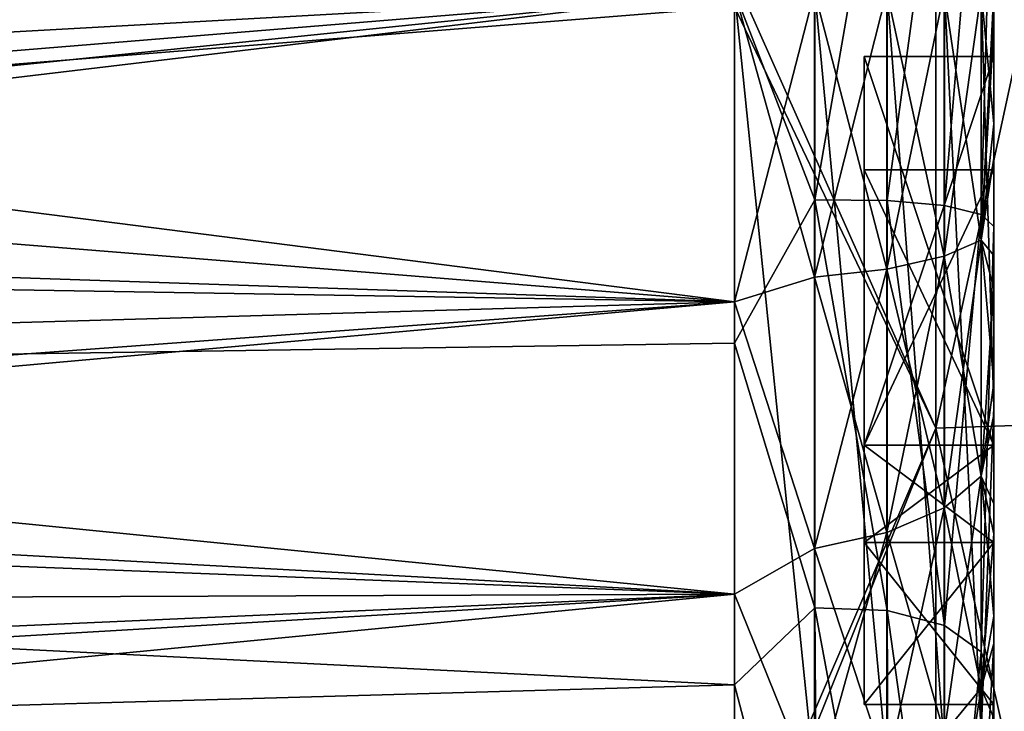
# Model space of a CAD drawing. Header units: millimetres. Extents: x -143 to 143, y -35 to 35.
# Tile 496 of 533: x 137.69 to 141.49, y -2.78 to -0.11. Entities that reach past the tile are written whole.
import ezdxf

# ---------------------------------------------------------------- set-up
doc = ezdxf.new("R2010")
doc.units = ezdxf.units.MM
doc.header["$LTSCALE"] = 65.185185
for name, color, linetype in [('1137', 7, 'CONTINUOUS'), ('1142', 7, 'CONTINUOUS'), ('1146', 7, 'CONTINUOUS'), ('1206', 7, 'CONTINUOUS'), ('1301', 7, 'CONTINUOUS'), ('1323', 7, 'CONTINUOUS'), ('1450', 7, 'CONTINUOUS'), ('1452', 7, 'CONTINUOUS'), ('1595', 7, 'CONTINUOUS'), ('1765', 7, 'CONTINUOUS'), ('864', 7, 'CONTINUOUS'), ('866', 7, 'CONTINUOUS'), ('872', 7, 'CONTINUOUS'), ('886', 7, 'CONTINUOUS'), ('940', 7, 'CONTINUOUS'), ('941', 7, 'CONTINUOUS'), ('942', 7, 'CONTINUOUS'), ('943', 7, 'CONTINUOUS'), ('944', 7, 'CONTINUOUS'), ('945', 7, 'CONTINUOUS'), ('946', 7, 'CONTINUOUS'), ('947', 7, 'CONTINUOUS'), ('948', 7, 'CONTINUOUS'), ('949', 7, 'CONTINUOUS'), ('950', 7, 'CONTINUOUS'), ('951', 7, 'CONTINUOUS'), ('952', 7, 'CONTINUOUS'), ('953', 7, 'CONTINUOUS')]:
    doc.layers.add(name, color=color, linetype=linetype)

msp = doc.modelspace()

# ---------------------------------------------------------------- linework, layer by layer
at = {"layer": '1137', "linetype": 'CONTINUOUS'}
for points in [[(93.65, -3.1481, 18.2302), (93.65, 0.0589, 18.4999), (140.45, -3.0752, 18.2426), (93.65, -3.1481, 18.2302)], [(140.45, -3.0752, 18.2426), (93.65, 0.0589, 18.4999), (140.45, 0, 18.5), (140.45, -3.0752, 18.2426)]]:
    msp.add_3dface(points, dxfattribs=at)
at = {"layer": '1142', "linetype": 'CONTINUOUS'}
for points in [[(140.45, -3.0752, 18.2426), (140.45, 0, 18.5), (140.759, -3.0401, 18.1989), (140.45, -3.0752, 18.2426)], [(140.45, 0, 18.5), (140.759, 0, 18.4511), (140.759, -3.0401, 18.1989), (140.45, 0, 18.5)], [(141.038, 0, 18.3088), (141.038, -2.9892, 18.0632), (140.759, 0, 18.4511), (141.038, 0, 18.3088)], [(140.759, 0, 18.4511), (141.038, -2.9892, 18.0632), (140.759, -3.0401, 18.1989), (140.759, 0, 18.4511)], [(141.2594, 0, 18.0873), (141.2594, -2.9276, 17.8488), (141.038, 0, 18.3088), (141.2594, 0, 18.0873)], [(141.038, 0, 18.3088), (141.2594, -2.9276, 17.8488), (141.038, -2.9892, 18.0632), (141.038, 0, 18.3088)], [(141.4013, 0, 17.8081), (141.4013, -2.8612, 17.5768), (141.2594, 0, 18.0873), (141.4013, 0, 17.8081)], [(141.2594, 0, 18.0873), (141.4013, -2.8612, 17.5768), (141.2594, -2.9276, 17.8488), (141.2594, 0, 18.0873)], [(141.45, 0, 17.5), (141.45, -1.6042, 17.4263), (141.4013, 0, 17.8081), (141.45, 0, 17.5)], [(141.4013, 0, 17.8081), (141.45, -1.6042, 17.4263), (141.4013, -2.8612, 17.5768), (141.4013, 0, 17.8081)], [(141.45, -1.6042, 17.4263), (141.45, -3.1952, 17.2058), (141.4013, -2.8612, 17.5768), (141.45, -1.6042, 17.4263)]]:
    msp.add_3dface(points, dxfattribs=at)
at = {"layer": '1146', "linetype": 'CONTINUOUS'}
for points in [[(140.45, -1.3565, 7.8842), (140.45, 0, 8), (120.15, -1.6609, 7.8257), (140.45, -1.3565, 7.8842)], [(120.15, -1.6609, 7.8257), (140.45, 0, 8), (120.15, 0, 8), (120.15, -1.6609, 7.8257)], [(140.45, -2.6736, 7.54), (140.45, -1.3565, 7.8842), (120.15, -1.6609, 7.8257), (140.45, -2.6736, 7.54)], [(120.15, -3.2495, 7.3103), (140.45, -2.6736, 7.54), (120.15, -1.6609, 7.8257), (120.15, -3.2495, 7.3103)], [(140.45, -3.9134, 6.9775), (140.45, -2.6736, 7.54), (120.15, -3.2495, 7.3103), (140.45, -3.9134, 6.9775)]]:
    msp.add_3dface(points, dxfattribs=at)
at = {"layer": '1206', "linetype": 'CONTINUOUS'}
for points in [[(140.45, 0, 5), (140.45, -1.1966, 4.8547), (131.65, -0.0763, 4.9994), (140.45, 0, 5)], [(131.65, -1.0502, -4.8885), (140.45, 0, -5), (131.65, -0.9005, -4.9182), (131.65, -1.0502, -4.8885)], [(140.45, 0, -5), (131.65, -1.0502, -4.8885), (140.45, -1.1966, -4.8547), (140.45, 0, -5)], [(131.65, -0.9005, -4.9182), (140.45, 0, -5), (131.65, -0.4901, -4.9759), (131.65, -0.9005, -4.9182)], [(131.65, -0.4901, -4.9759), (140.45, 0, -5), (131.65, -0.0763, -4.9994), (131.65, -0.4901, -4.9759)], [(131.65, -0.0763, 4.9994), (140.45, -1.1966, 4.8547), (131.65, -0.4901, 4.9759), (131.65, -0.0763, 4.9994)], [(131.65, -0.4901, 4.9759), (140.45, -1.1966, 4.8547), (131.65, -0.9005, 4.9182), (131.65, -0.4901, 4.9759)], [(131.65, -0.9005, 4.9182), (140.45, -1.1966, 4.8547), (131.65, -1.0502, 4.8885), (131.65, -0.9005, 4.9182)], [(140.45, -1.1966, -4.8547), (131.65, -1.0502, -4.8885), (131.65, -1.4514, -4.7847), (140.45, -1.1966, -4.8547)], [(131.65, -1.0502, 4.8885), (140.45, -1.1966, 4.8547), (131.65, -1.4514, 4.7847), (131.65, -1.0502, 4.8885)], [(140.45, -2.3236, -4.4273), (140.45, -1.1966, -4.8547), (131.65, -1.9837, -4.5896), (140.45, -2.3236, -4.4273)], [(131.65, -1.9837, -4.5896), (140.45, -1.1966, -4.8547), (131.65, -1.8427, -4.6481), (131.65, -1.9837, -4.5896)], [(131.65, -1.8427, -4.6481), (140.45, -1.1966, -4.8547), (131.65, -1.4514, -4.7847), (131.65, -1.8427, -4.6481)], [(140.45, -1.1966, 4.8547), (140.45, -2.3236, 4.4273), (131.65, -1.4514, 4.7847), (140.45, -1.1966, 4.8547)], [(131.65, -1.4514, 4.7847), (140.45, -2.3236, 4.4273), (131.65, -1.8427, 4.6481), (131.65, -1.4514, 4.7847)], [(131.65, -1.8427, 4.6481), (140.45, -2.3236, 4.4273), (131.65, -1.9837, 4.5896), (131.65, -1.8427, 4.6481)], [(131.65, -2.357, -4.4096), (140.45, -2.3236, -4.4273), (131.65, -1.9837, -4.5896), (131.65, -2.357, -4.4096)], [(131.65, -1.9837, 4.5896), (140.45, -2.3236, 4.4273), (131.65, -2.357, 4.4096), (131.65, -1.9837, 4.5896)], [(140.45, -3.3156, -3.7426), (140.45, -2.3236, -4.4273), (131.65, -3.172, -3.8651), (140.45, -3.3156, -3.7426)], [(131.65, -3.172, -3.8651), (140.45, -2.3236, -4.4273), (131.65, -2.841, -4.1145), (131.65, -3.172, -3.8651)], [(131.65, -2.841, -4.1145), (140.45, -2.3236, -4.4273), (131.65, -2.7141, -4.1993), (131.65, -2.841, -4.1145)], [(131.65, -2.7141, -4.1993), (140.45, -2.3236, -4.4273), (131.65, -2.357, -4.4096), (131.65, -2.7141, -4.1993)], [(140.45, -2.3236, 4.4273), (140.45, -3.3156, 3.7426), (131.65, -2.357, 4.4096), (140.45, -2.3236, 4.4273)], [(131.65, -2.357, 4.4096), (140.45, -3.3156, 3.7426), (131.65, -2.7141, 4.1993), (131.65, -2.357, 4.4096)], [(131.65, -2.7141, 4.1993), (140.45, -3.3156, 3.7426), (131.65, -2.841, 4.1145), (131.65, -2.7141, 4.1993)]]:
    msp.add_3dface(points, dxfattribs=at)
at = {"layer": '1301', "linetype": 'CONTINUOUS'}
for points in [[(129.0736, -0.9654, -20.4773), (129.2, 0, -20.5), (140.45, -0.0589, -20.4999), (129.0736, -0.9654, -20.4773)], [(140.45, -3.6113, -20.1794), (129.0736, -0.9654, -20.4773), (140.45, -0.0589, -20.4999), (140.45, -3.6113, -20.1794)], [(128.7003, -1.8703, -20.4145), (129.0736, -0.9654, -20.4773), (140.45, -3.6113, -20.1794), (128.7003, -1.8703, -20.4145)], [(128.4269, -2.2805, -20.3728), (128.7003, -1.8703, -20.4145), (140.45, -3.6113, -20.1794), (128.4269, -2.2805, -20.3728)], [(128.1016, -2.6517, -20.3278), (128.4269, -2.2805, -20.3728), (140.45, -3.6113, -20.1794), (128.1016, -2.6517, -20.3278)], [(127.7303, -2.977, -20.2827), (128.1016, -2.6517, -20.3278), (140.45, -3.6113, -20.1794), (127.7303, -2.977, -20.2827)]]:
    msp.add_3dface(points, dxfattribs=at)
at = {"layer": '1323', "linetype": 'CONTINUOUS'}
for points in [[(140.45, -3.4954, 20.1998), (140.45, 0.0589, 20.4999), (93.65, -0.0836, 20.4998), (140.45, -3.4954, 20.1998)], [(93.65, -3.633, 20.1755), (140.45, -3.4954, 20.1998), (93.65, -0.0836, 20.4998), (93.65, -3.633, 20.1755)]]:
    msp.add_3dface(points, dxfattribs=at)
at = {"layer": '1450', "linetype": 'CONTINUOUS'}
for points in [[(141.2265, 1.6844, 20.3281), (140.45, 0.0589, 20.4999), (141.2265, -1.6844, 20.3281), (141.2265, 1.6844, 20.3281)], [(141.2265, 1.6844, 20.3281), (141.2265, -1.6844, 20.3281), (141.9507, 1.6597, 20.029), (141.2265, 1.6844, 20.3281)], [(141.9507, 1.6597, 20.029), (141.2265, -1.6844, 20.3281), (141.9507, -1.6597, 20.029), (141.9507, 1.6597, 20.029)], [(140.45, 0.0589, 20.4999), (140.45, -3.4954, 20.1998), (141.2265, -1.6844, 20.3281), (140.45, 0.0589, 20.4999)], [(141.2265, -1.6844, 20.3281), (141.2265, -5.0074, 19.7736), (141.9507, -1.6597, 20.029), (141.2265, -1.6844, 20.3281)], [(141.9507, -1.6597, 20.029), (141.2265, -5.0074, 19.7736), (141.9507, -4.9337, 19.4827), (141.9507, -1.6597, 20.029)], [(141.2265, -1.6844, 20.3281), (140.45, -3.4954, 20.1998), (141.2265, -5.0074, 19.7736), (141.2265, -1.6844, 20.3281)]]:
    msp.add_3dface(points, dxfattribs=at)
at = {"layer": '1452', "linetype": 'CONTINUOUS'}
for points in [[(141.2265, -1.6844, -20.3281), (140.45, -0.0589, -20.4999), (141.2265, 1.6844, -20.3281), (141.2265, -1.6844, -20.3281)], [(141.2265, -1.6844, -20.3281), (141.2265, 1.6844, -20.3281), (141.9507, -1.6597, -20.029), (141.2265, -1.6844, -20.3281)], [(141.9507, -1.6597, -20.029), (141.2265, 1.6844, -20.3281), (141.9507, 1.6597, -20.029), (141.9507, -1.6597, -20.029)], [(140.45, -3.6113, -20.1794), (140.45, -0.0589, -20.4999), (141.2265, -1.6844, -20.3281), (140.45, -3.6113, -20.1794)], [(141.9507, -4.9337, -19.4827), (141.2265, -1.6844, -20.3281), (141.9507, -1.6597, -20.029), (141.9507, -4.9337, -19.4827)], [(141.2265, -5.0074, -19.7736), (140.45, -3.6113, -20.1794), (141.2265, -1.6844, -20.3281), (141.2265, -5.0074, -19.7736)], [(141.2265, -5.0074, -19.7736), (141.2265, -1.6844, -20.3281), (141.9507, -4.9337, -19.4827), (141.2265, -5.0074, -19.7736)]]:
    msp.add_3dface(points, dxfattribs=at)
at = {"layer": '1595', "linetype": 'CONTINUOUS'}
for points in [[(140.45, -1.1966, 4.8547), (140.45, 0, 5), (140.7581, -1.1018, 4.8272), (140.45, -1.1966, 4.8547)], [(140.7581, -1.1018, 4.8272), (140.45, 0, 5), (140.7581, 0, 4.9513), (140.7581, -1.1018, 4.8272)], [(140.45, 0, -5), (140.45, -1.1966, -4.8547), (140.7581, 0, -4.9513), (140.45, 0, -5)], [(140.7581, 0, -4.9513), (140.45, -1.1966, -4.8547), (140.7581, -1.1018, -4.8272), (140.7581, 0, -4.9513)], [(140.7581, 0, -4.9513), (140.7581, -1.1018, -4.8272), (141.0373, 0, -4.8094), (140.7581, 0, -4.9513)], [(141.0373, 0, -4.8094), (140.7581, -1.1018, -4.8272), (141.0373, -1.0702, -4.6888), (141.0373, 0, -4.8094)], [(140.7581, -1.1018, 4.8272), (140.7581, 0, 4.9513), (141.0373, -1.0702, 4.6888), (140.7581, -1.1018, 4.8272)], [(140.7581, 0, 4.9513), (141.0373, 0, 4.8094), (141.0373, -1.0702, 4.6888), (140.7581, 0, 4.9513)], [(141.0373, -1.0702, 4.6888), (141.0373, 0, 4.8094), (141.2588, -1.0209, 4.473), (141.0373, -1.0702, 4.6888)], [(141.0373, 0, 4.8094), (141.2588, 0, 4.588), (141.2588, -1.0209, 4.473), (141.0373, 0, 4.8094)], [(141.0373, 0, -4.8094), (141.0373, -1.0702, -4.6888), (141.2588, 0, -4.588), (141.0373, 0, -4.8094)], [(141.2588, 0, -4.588), (141.0373, -1.0702, -4.6888), (141.2588, -1.0209, -4.473), (141.2588, 0, -4.588)], [(141.4011, 0, 4.309), (141.4011, -0.9588, 4.201), (141.2588, 0, 4.588), (141.4011, 0, 4.309)], [(141.2588, 0, 4.588), (141.4011, -0.9588, 4.201), (141.2588, -1.0209, 4.473), (141.2588, 0, 4.588)], [(141.4011, -0.9588, -4.201), (141.4011, 0, -4.309), (141.2588, -1.0209, -4.473), (141.4011, -0.9588, -4.201)], [(141.4011, 0, -4.309), (141.2588, 0, -4.588), (141.2588, -1.0209, -4.473), (141.4011, 0, -4.309)], [(141.45, 0, 4), (141.45, -0.5106, 3.9673), (141.4011, 0, 4.309), (141.45, 0, 4)], [(141.4011, 0, 4.309), (141.45, -0.5106, 3.9673), (141.4011, -0.9588, 4.201), (141.4011, 0, 4.309)], [(141.45, -0.0669, -3.9994), (141.45, 0, -4), (141.4011, -0.9588, -4.201), (141.45, -0.0669, -3.9994)], [(141.4011, -0.9588, -4.201), (141.45, 0, -4), (141.4011, 0, -4.309), (141.4011, -0.9588, -4.201)], [(141.45, -0.1338, -3.9978), (141.45, -0.0669, -3.9994), (141.4011, -0.9588, -4.201), (141.45, -0.1338, -3.9978)], [(141.45, -0.6429, -3.948), (141.45, -0.1338, -3.9978), (141.4011, -0.9588, -4.201), (141.45, -0.6429, -3.948)], [(141.45, -0.5106, 3.9673), (141.45, -1.0175, 3.8684), (141.4011, -0.9588, 4.201), (141.45, -0.5106, 3.9673)], [(141.45, -1.1462, -3.8323), (141.45, -0.6429, -3.948), (141.4011, -0.9588, -4.201), (141.45, -1.1462, -3.8323)], [(141.4011, -0.9588, 4.201), (141.4011, -1.8696, 3.8823), (141.2588, -1.0209, 4.473), (141.4011, -0.9588, 4.201)], [(141.4011, -1.8696, -3.8823), (141.4011, -0.9588, -4.201), (141.2588, -1.9907, -4.1337), (141.4011, -1.8696, -3.8823)], [(141.4011, -0.9588, -4.201), (141.2588, -1.0209, -4.473), (141.2588, -1.9907, -4.1337), (141.4011, -0.9588, -4.201)], [(141.45, -1.0175, 3.8684), (141.45, -1.5097, 3.7042), (141.4011, -0.9588, 4.201), (141.45, -1.0175, 3.8684)], [(141.4011, -0.9588, 4.201), (141.45, -1.5097, 3.7042), (141.4011, -1.8696, 3.8823), (141.4011, -0.9588, 4.201)], [(141.4011, -1.8696, -3.8823), (141.45, -1.1462, -3.8323), (141.4011, -0.9588, -4.201), (141.4011, -1.8696, -3.8823)], [(141.0373, -1.0702, -4.6888), (141.0373, -2.0867, -4.3331), (141.2588, -1.0209, -4.473), (141.0373, -1.0702, -4.6888)], [(141.2588, -1.0209, -4.473), (141.0373, -2.0867, -4.3331), (141.2588, -1.9907, -4.1337), (141.2588, -1.0209, -4.473)], [(141.2588, -1.9907, 4.1337), (141.0373, -1.0702, 4.6888), (141.2588, -1.0209, 4.473), (141.2588, -1.9907, 4.1337)], [(141.4011, -1.8696, 3.8823), (141.2588, -1.9907, 4.1337), (141.2588, -1.0209, 4.473), (141.4011, -1.8696, 3.8823)], [(140.7581, -1.1018, -4.8272), (140.7581, -2.1483, -4.461), (141.0373, -1.0702, -4.6888), (140.7581, -1.1018, -4.8272)], [(141.0373, -1.0702, -4.6888), (140.7581, -2.1483, -4.461), (141.0373, -2.0867, -4.3331), (141.0373, -1.0702, -4.6888)], [(141.0373, -2.0867, 4.3331), (140.7581, -1.1018, 4.8272), (141.0373, -1.0702, 4.6888), (141.0373, -2.0867, 4.3331)], [(141.0373, -2.0867, 4.3331), (141.0373, -1.0702, 4.6888), (141.2588, -1.9907, 4.1337), (141.0373, -2.0867, 4.3331)], [(140.7581, -1.1018, -4.8272), (140.45, -1.1966, -4.8547), (140.7581, -2.1483, -4.461), (140.7581, -1.1018, -4.8272)], [(140.7581, -2.1483, 4.461), (140.45, -1.1966, 4.8547), (140.7581, -1.1018, 4.8272), (140.7581, -2.1483, 4.461)], [(140.7581, -2.1483, 4.461), (140.7581, -1.1018, 4.8272), (141.0373, -2.0867, 4.3331), (140.7581, -2.1483, 4.461)], [(141.45, -1.6325, -3.6517), (141.45, -1.1462, -3.8323), (141.4011, -1.8696, -3.8823), (141.45, -1.6325, -3.6517)], [(140.45, -1.1966, -4.8547), (140.45, -2.3236, -4.4273), (140.7581, -2.1483, -4.461), (140.45, -1.1966, -4.8547)], [(140.45, -2.3236, 4.4273), (140.45, -1.1966, 4.8547), (140.7581, -2.1483, 4.461), (140.45, -2.3236, 4.4273)], [(141.45, -1.5097, 3.7042), (141.45, -1.9763, 3.4777), (141.4011, -1.8696, 3.8823), (141.45, -1.5097, 3.7042)], [(141.45, -2.0913, -3.4098), (141.45, -1.6325, -3.6517), (141.4011, -1.8696, -3.8823), (141.45, -2.0913, -3.4098)], [(141.4011, -1.8696, 3.8823), (141.4011, -2.6866, 3.3689), (141.2588, -1.9907, 4.1337), (141.4011, -1.8696, 3.8823)], [(141.4011, -2.6866, -3.3689), (141.4011, -1.8696, -3.8823), (141.2588, -2.8606, -3.5871), (141.4011, -2.6866, -3.3689)], [(141.4011, -1.8696, -3.8823), (141.2588, -1.9907, -4.1337), (141.2588, -2.8606, -3.5871), (141.4011, -1.8696, -3.8823)], [(141.45, -1.9763, 3.4777), (141.45, -2.4091, 3.1932), (141.4011, -1.8696, 3.8823), (141.45, -1.9763, 3.4777)], [(141.4011, -1.8696, 3.8823), (141.45, -2.4091, 3.1932), (141.4011, -2.6866, 3.3689), (141.4011, -1.8696, 3.8823)], [(141.4011, -2.6866, -3.3689), (141.45, -2.0913, -3.4098), (141.4011, -1.8696, -3.8823), (141.4011, -2.6866, -3.3689)], [(141.0373, -2.0867, -4.3331), (141.0373, -2.9986, -3.7601), (141.2588, -1.9907, -4.1337), (141.0373, -2.0867, -4.3331)], [(141.2588, -1.9907, -4.1337), (141.0373, -2.9986, -3.7601), (141.2588, -2.8606, -3.5871), (141.2588, -1.9907, -4.1337)], [(141.2588, -2.8606, 3.5871), (141.0373, -2.0867, 4.3331), (141.2588, -1.9907, 4.1337), (141.2588, -2.8606, 3.5871)], [(141.4011, -2.6866, 3.3689), (141.2588, -2.8606, 3.5871), (141.2588, -1.9907, 4.1337), (141.4011, -2.6866, 3.3689)], [(140.7581, -2.1483, -4.461), (140.7581, -3.0871, -3.8711), (141.0373, -2.0867, -4.3331), (140.7581, -2.1483, -4.461)], [(141.0373, -2.0867, -4.3331), (140.7581, -3.0871, -3.8711), (141.0373, -2.9986, -3.7601), (141.0373, -2.0867, -4.3331)], [(141.0373, -2.9986, 3.7601), (140.7581, -2.1483, 4.461), (141.0373, -2.0867, 4.3331), (141.0373, -2.9986, 3.7601)], [(141.0373, -2.9986, 3.7601), (141.0373, -2.0867, 4.3331), (141.2588, -2.8606, 3.5871), (141.0373, -2.9986, 3.7601)], [(141.45, -2.5143, -3.111), (141.45, -2.0913, -3.4098), (141.4011, -2.6866, -3.3689), (141.45, -2.5143, -3.111)], [(140.7581, -2.1483, -4.461), (140.45, -2.3236, -4.4273), (140.7581, -3.0871, -3.8711), (140.7581, -2.1483, -4.461)], [(140.7581, -3.0871, 3.8711), (140.45, -2.3236, 4.4273), (140.7581, -2.1483, 4.461), (140.7581, -3.0871, 3.8711)], [(140.7581, -3.0871, 3.8711), (140.7581, -2.1483, 4.461), (141.0373, -2.9986, 3.7601), (140.7581, -3.0871, 3.8711)], [(140.45, -2.3236, -4.4273), (140.45, -3.3156, -3.7426), (140.7581, -3.0871, -3.8711), (140.45, -2.3236, -4.4273)], [(140.45, -3.3156, 3.7426), (140.45, -2.3236, 4.4273), (140.7581, -3.0871, 3.8711), (140.45, -3.3156, 3.7426)], [(141.45, -2.4091, 3.1932), (141.45, -2.8017, 2.8549), (141.4011, -2.6866, 3.3689), (141.45, -2.4091, 3.1932)], [(141.45, -2.8954, -2.7598), (141.45, -2.5143, -3.111), (141.4011, -3.3689, -2.6866), (141.45, -2.8954, -2.7598)], [(141.4011, -3.3689, -2.6866), (141.45, -2.5143, -3.111), (141.4011, -2.6866, -3.3689), (141.4011, -3.3689, -2.6866)], [(141.4011, -2.6866, 3.3689), (141.4011, -3.3689, 2.6866), (141.2588, -2.8606, 3.5871), (141.4011, -2.6866, 3.3689)], [(141.4011, -3.3689, -2.6866), (141.4011, -2.6866, -3.3689), (141.2588, -3.5871, -2.8606), (141.4011, -3.3689, -2.6866)], [(141.4011, -2.6866, -3.3689), (141.2588, -2.8606, -3.5871), (141.2588, -3.5871, -2.8606), (141.4011, -2.6866, -3.3689)], [(141.4011, -2.6866, 3.3689), (141.45, -2.8017, 2.8549), (141.4011, -3.3689, 2.6866), (141.4011, -2.6866, 3.3689)]]:
    msp.add_3dface(points, dxfattribs=at)
at = {"layer": '1765', "linetype": 'CONTINUOUS'}
for points in [[(141.45, -0.9067, 8.9542), (141.45, 0.9067, 8.9542), (141.4013, -0.8602, 8.6492), (141.45, -0.9067, 8.9542)], [(141.4013, -0.8602, 8.6492), (141.45, 0.9067, 8.9542), (141.4013, 0.8602, 8.6492), (141.4013, -0.8602, 8.6492)], [(141.4013, -0.8602, 8.6492), (141.4013, 0.8602, 8.6492), (141.2594, -0.8258, 8.3721), (141.4013, -0.8602, 8.6492)], [(141.2594, -0.8258, 8.3721), (141.4013, 0.8602, 8.6492), (141.2594, 0.8258, 8.3721), (141.2594, -0.8258, 8.3721)], [(140.45, 0, 8), (140.759, -0.8029, 8.0088), (140.759, 0.8029, 8.0088), (140.45, 0, 8)], [(141.038, -0.8061, 8.1514), (141.038, 0.8061, 8.1514), (140.759, -0.8029, 8.0088), (141.038, -0.8061, 8.1514)], [(140.759, -0.8029, 8.0088), (141.038, 0.8061, 8.1514), (140.759, 0.8029, 8.0088), (140.759, -0.8029, 8.0088)], [(141.2594, -0.8258, 8.3721), (141.2594, 0.8258, 8.3721), (141.038, -0.8061, 8.1514), (141.2594, -0.8258, 8.3721)], [(141.038, -0.8061, 8.1514), (141.2594, 0.8258, 8.3721), (141.038, 0.8061, 8.1514), (141.038, -0.8061, 8.1514)], [(140.45, 0, 8), (140.45, -1.3565, 7.8842), (140.759, -0.8029, 8.0088), (140.45, 0, 8)], [(140.45, -1.3565, 7.8842), (140.759, -2.3769, 7.69), (140.759, -0.8029, 8.0088), (140.45, -1.3565, 7.8842)], [(141.038, -2.3872, 7.8356), (141.038, -0.8061, 8.1514), (140.759, -0.8029, 8.0088), (141.038, -2.3872, 7.8356)], [(140.759, -2.3769, 7.69), (141.038, -2.3872, 7.8356), (140.759, -0.8029, 8.0088), (140.759, -2.3769, 7.69)], [(141.2594, -2.4455, 8.0494), (141.2594, -0.8258, 8.3721), (141.038, -0.8061, 8.1514), (141.2594, -2.4455, 8.0494)], [(141.038, -2.3872, 7.8356), (141.2594, -2.4455, 8.0494), (141.038, -0.8061, 8.1514), (141.038, -2.3872, 7.8356)], [(141.2594, -2.4455, 8.0494), (141.4013, -0.8602, 8.6492), (141.2594, -0.8258, 8.3721), (141.2594, -2.4455, 8.0494)], [(141.4013, -2.5468, 8.3104), (141.4013, -0.8602, 8.6492), (141.2594, -2.4455, 8.0494), (141.4013, -2.5468, 8.3104)], [(141.4013, -2.5468, 8.3104), (141.45, -0.9067, 8.9542), (141.4013, -0.8602, 8.6492), (141.4013, -2.5468, 8.3104)], [(141.45, -2.685, 8.5902), (141.45, -0.9067, 8.9542), (141.4013, -2.5468, 8.3104), (141.45, -2.685, 8.5902)], [(140.45, -1.3565, 7.8842), (140.45, -2.6736, 7.54), (140.759, -2.3769, 7.69), (140.45, -1.3565, 7.8842)], [(140.45, -2.6736, 7.54), (140.7592, -3.8556, 7.0655), (140.759, -2.3769, 7.69), (140.45, -2.6736, 7.54)], [(141.0381, -3.8752, 7.2166), (141.038, -2.3872, 7.8356), (140.759, -2.3769, 7.69), (141.0381, -3.8752, 7.2166)], [(140.7694, -3.855, 7.0697), (141.0381, -3.8752, 7.2166), (140.759, -2.3769, 7.69), (140.7694, -3.855, 7.0697)], [(140.7592, -3.8556, 7.0655), (140.7694, -3.855, 7.0697), (140.759, -2.3769, 7.69), (140.7592, -3.8556, 7.0655)], [(141.2594, -3.9709, 7.4166), (141.2594, -2.4455, 8.0494), (141.038, -2.3872, 7.8356), (141.2594, -3.9709, 7.4166)], [(141.0456, -3.877, 7.2219), (141.2594, -3.9709, 7.4166), (141.038, -2.3872, 7.8356), (141.0456, -3.877, 7.2219)], [(141.0381, -3.8752, 7.2166), (141.0456, -3.877, 7.2219), (141.038, -2.3872, 7.8356), (141.0381, -3.8752, 7.2166)], [(141.2594, -3.9709, 7.4166), (141.4013, -2.5468, 8.3104), (141.2594, -2.4455, 8.0494), (141.2594, -3.9709, 7.4166)], [(141.4002, -4.1313, 7.6434), (141.4013, -2.5468, 8.3104), (141.2594, -3.9709, 7.4166), (141.4002, -4.1313, 7.6434)], [(141.4013, -4.1335, 7.6461), (141.4013, -2.5468, 8.3104), (141.4002, -4.1313, 7.6434), (141.4013, -4.1335, 7.6461)], [(141.4013, -4.1335, 7.6461), (141.45, -2.685, 8.5902), (141.4013, -2.5468, 8.3104), (141.4013, -4.1335, 7.6461)], [(140.45, -2.6736, 7.54), (140.45, -3.9134, 6.9775), (140.7592, -3.8556, 7.0655), (140.45, -2.6736, 7.54)], [(141.45, -4.3457, 7.8813), (141.45, -2.685, 8.5902), (141.4013, -4.1335, 7.6461), (141.45, -4.3457, 7.8813)]]:
    msp.add_3dface(points, dxfattribs=at)
at = {"layer": '864', "linetype": 'CONTINUOUS'}
msp.add_3dface([(141.45, -1.75, 14.4894), (141.45, -0.6875, 13.2766), (141.45, -1.75, 13.2766), (141.45, -1.75, 14.4894)], dxfattribs=at)
at = {"layer": '866', "linetype": 'CONTINUOUS'}
for points in [[(141.45, -0.5106, 3.9673), (141.45, 0, 4), (141.45, -0.1338, -3.9978), (141.45, -0.5106, 3.9673)], [(141.45, -0.1338, -3.9978), (141.45, 0, 4), (141.45, -0.0669, -3.9994), (141.45, -0.1338, -3.9978)], [(141.45, -0.6429, -3.948), (141.45, -0.5106, 3.9673), (141.45, -0.1338, -3.9978), (141.45, -0.6429, -3.948)], [(141.45, -1.0175, 3.8684), (141.45, -0.5106, 3.9673), (141.45, -0.6429, -3.948), (141.45, -1.0175, 3.8684)], [(141.45, -1.1462, -3.8323), (141.45, -1.0175, 3.8684), (141.45, -0.6429, -3.948), (141.45, -1.1462, -3.8323)], [(141.45, -1.5097, 3.7042), (141.45, -1.0175, 3.8684), (141.45, -1.1462, -3.8323), (141.45, -1.5097, 3.7042)], [(141.45, -1.6325, -3.6517), (141.45, -1.5097, 3.7042), (141.45, -1.1462, -3.8323), (141.45, -1.6325, -3.6517)], [(141.45, -1.9763, 3.4777), (141.45, -1.5097, 3.7042), (141.45, -1.6325, -3.6517), (141.45, -1.9763, 3.4777)], [(141.45, -2.0913, -3.4098), (141.45, -1.9763, 3.4777), (141.45, -1.6325, -3.6517), (141.45, -2.0913, -3.4098)], [(141.45, -2.4091, 3.1932), (141.45, -1.9763, 3.4777), (141.45, -2.0913, -3.4098), (141.45, -2.4091, 3.1932)], [(141.45, -2.5143, -3.111), (141.45, -2.4091, 3.1932), (141.45, -2.0913, -3.4098), (141.45, -2.5143, -3.111)], [(141.45, -2.8017, 2.8549), (141.45, -2.4091, 3.1932), (141.45, -2.5143, -3.111), (141.45, -2.8017, 2.8549)], [(141.45, -2.8954, -2.7598), (141.45, -2.8017, 2.8549), (141.45, -2.5143, -3.111), (141.45, -2.8954, -2.7598)]]:
    msp.add_3dface(points, dxfattribs=at)
at = {"layer": '872', "linetype": 'CONTINUOUS'}
for points in [[(141.45, 0.9067, 8.9542), (141.45, -0.9067, 8.9542), (141.45, 0.6875, 12.2553), (141.45, 0.9067, 8.9542)], [(141.45, 0.6875, 12.2553), (141.45, -0.9067, 8.9542), (141.45, 0.5, 12.4468), (141.45, 0.6875, 12.2553)], [(141.45, 0.5, 12.4468), (141.45, -0.9067, 8.9542), (141.45, 0.375, 12.7021), (141.45, 0.5, 12.4468)], [(141.45, 0.375, 12.7021), (141.45, -0.9067, 8.9542), (141.45, 0.3125, 12.8936), (141.45, 0.375, 12.7021)], [(141.45, 0.3125, 12.8936), (141.45, -0.9067, 8.9542), (141.45, 0.25, 13.2128), (141.45, 0.3125, 12.8936)], [(141.45, 0, 17.5), (141.45, 0.25, 13.7872), (141.45, -0.25, 12.8936), (141.45, 0, 17.5)], [(141.45, 0.25, 13.2128), (141.45, -0.9067, 8.9542), (141.45, 0.25, 13.7872), (141.45, 0.25, 13.2128)], [(141.45, 0.25, 13.7872), (141.45, -0.9067, 8.9542), (141.45, -0.25, 12.8936), (141.45, 0.25, 13.7872)], [(141.45, -1.6042, 17.4263), (141.45, 0, 17.5), (141.45, -0.25, 13.2766), (141.45, -1.6042, 17.4263)], [(141.45, -0.25, 13.2766), (141.45, 0, 17.5), (141.45, -0.25, 12.8936), (141.45, -0.25, 13.2766)], [(141.45, -1.75, 15), (141.45, -1.6042, 17.4263), (141.45, -0.25, 13.2766), (141.45, -1.75, 15)], [(141.45, -0.25, 12.8936), (141.45, -0.9067, 8.9542), (141.45, -1.75, 12), (141.45, -0.25, 12.8936)], [(141.45, -1.75, 12.8936), (141.45, -0.25, 12.8936), (141.45, -1.75, 12), (141.45, -1.75, 12.8936)], [(141.45, -0.9067, 8.9542), (141.45, -2.685, 8.5902), (141.45, -1.75, 12), (141.45, -0.9067, 8.9542)], [(141.45, -3.1952, 17.2058), (141.45, -1.6042, 17.4263), (141.45, -2.75, 13.2766), (141.45, -3.1952, 17.2058)], [(141.45, -1.6042, 17.4263), (141.45, -1.75, 15), (141.45, -2.125, 15), (141.45, -1.6042, 17.4263)], [(141.45, -2.75, 13.2766), (141.45, -1.6042, 17.4263), (141.45, -2.125, 15), (141.45, -2.75, 13.2766)], [(141.45, -1.75, 12), (141.45, -2.685, 8.5902), (141.45, -2.125, 12), (141.45, -1.75, 12)], [(141.45, -2.125, 12), (141.45, -2.685, 8.5902), (141.45, -2.125, 12.8936), (141.45, -2.125, 12)], [(141.45, -2.125, 12.8936), (141.45, -2.685, 8.5902), (141.45, -2.75, 12.8936), (141.45, -2.125, 12.8936)], [(141.45, -2.125, 13.2766), (141.45, -2.75, 13.2766), (141.45, -2.125, 15), (141.45, -2.125, 13.2766)], [(141.45, -2.685, 8.5902), (141.45, -4.3457, 7.8813), (141.45, -2.75, 12.8936), (141.45, -2.685, 8.5902)], [(141.45, -3.1952, 17.2058), (141.45, -2.75, 13.2766), (141.45, -3.25, 12.7021), (141.45, -3.1952, 17.2058)], [(141.45, -2.75, 12.8936), (141.45, -4.3457, 7.8813), (141.45, -2.75, 13.2766), (141.45, -2.75, 12.8936)], [(141.45, -2.75, 13.2766), (141.45, -4.3457, 7.8813), (141.45, -3.25, 12.7021), (141.45, -2.75, 13.2766)]]:
    msp.add_3dface(points, dxfattribs=at)
at = {"layer": '886', "linetype": 'CONTINUOUS'}
for points in [[(140.95, -1.75, 15), (140.95, -0.25, 13.2766), (140.95, -2.125, 15), (140.95, -1.75, 15)], [(140.95, -2.125, 15), (140.95, -0.25, 13.2766), (140.95, -1.75, 14.4894), (140.95, -2.125, 15)], [(140.95, -0.25, 13.2766), (140.95, -0.25, 12.8936), (140.95, -0.6875, 13.2766), (140.95, -0.25, 13.2766)], [(140.95, -1.75, 14.4894), (140.95, -0.25, 13.2766), (140.95, -0.6875, 13.2766), (140.95, -1.75, 14.4894)], [(140.95, -2.75, 13.2766), (140.95, -2.125, 13.2766), (140.95, -0.25, 12.8936), (140.95, -2.75, 13.2766)], [(140.95, -0.25, 12.8936), (140.95, -2.125, 13.2766), (140.95, -1.75, 13.2766), (140.95, -0.25, 12.8936)], [(140.95, -1.75, 12.8936), (140.95, -2.75, 13.2766), (140.95, -0.25, 12.8936), (140.95, -1.75, 12.8936)], [(140.95, -0.6875, 13.2766), (140.95, -0.25, 12.8936), (140.95, -1.75, 13.2766), (140.95, -0.6875, 13.2766)], [(140.95, -2.125, 13.2766), (140.95, -2.125, 15), (140.95, -1.75, 13.2766), (140.95, -2.125, 13.2766)], [(140.95, -2.125, 15), (140.95, -1.75, 14.4894), (140.95, -1.75, 13.2766), (140.95, -2.125, 15)], [(140.95, -2.125, 12.8936), (140.95, -2.75, 13.2766), (140.95, -1.75, 12.8936), (140.95, -2.125, 12.8936)], [(140.95, -2.125, 12), (140.95, -2.125, 12.8936), (140.95, -1.75, 12), (140.95, -2.125, 12)], [(140.95, -1.75, 12), (140.95, -2.125, 12.8936), (140.95, -1.75, 12.8936), (140.95, -1.75, 12)], [(140.95, -2.75, 12.8936), (140.95, -2.75, 13.2766), (140.95, -2.125, 12.8936), (140.95, -2.75, 12.8936)]]:
    msp.add_3dface(points, dxfattribs=at)
at = {"layer": '940', "linetype": 'CONTINUOUS'}
for points in [[(141.45, -1.75, 15), (141.45, -0.25, 13.2766), (140.95, -1.75, 15), (141.45, -1.75, 15)], [(141.45, -0.25, 13.2766), (140.95, -0.25, 13.2766), (140.95, -1.75, 15), (141.45, -0.25, 13.2766)]]:
    msp.add_3dface(points, dxfattribs=at)
at = {"layer": '941', "linetype": 'CONTINUOUS'}
for points in [[(141.45, -2.125, 15), (141.45, -1.75, 15), (140.95, -1.75, 15), (141.45, -2.125, 15)], [(141.45, -2.125, 15), (140.95, -1.75, 15), (140.95, -2.125, 15), (141.45, -2.125, 15)]]:
    msp.add_3dface(points, dxfattribs=at)
at = {"layer": '942', "linetype": 'CONTINUOUS'}
for points in [[(141.45, -2.125, 13.2766), (141.45, -2.125, 15), (140.95, -2.125, 13.2766), (141.45, -2.125, 13.2766)], [(141.45, -2.125, 15), (140.95, -2.125, 15), (140.95, -2.125, 13.2766), (141.45, -2.125, 15)]]:
    msp.add_3dface(points, dxfattribs=at)
at = {"layer": '943', "linetype": 'CONTINUOUS'}
for points in [[(141.45, -2.75, 13.2766), (141.45, -2.125, 13.2766), (140.95, -2.75, 13.2766), (141.45, -2.75, 13.2766)], [(141.45, -2.125, 13.2766), (140.95, -2.125, 13.2766), (140.95, -2.75, 13.2766), (141.45, -2.125, 13.2766)]]:
    msp.add_3dface(points, dxfattribs=at)
at = {"layer": '944', "linetype": 'CONTINUOUS'}
for points in [[(141.45, -2.75, 12.8936), (141.45, -2.75, 13.2766), (140.95, -2.75, 13.2766), (141.45, -2.75, 12.8936)], [(141.45, -2.75, 12.8936), (140.95, -2.75, 13.2766), (140.95, -2.75, 12.8936), (141.45, -2.75, 12.8936)]]:
    msp.add_3dface(points, dxfattribs=at)
at = {"layer": '945', "linetype": 'CONTINUOUS'}
for points in [[(141.45, -2.125, 12.8936), (141.45, -2.75, 12.8936), (140.95, -2.125, 12.8936), (141.45, -2.125, 12.8936)], [(141.45, -2.75, 12.8936), (140.95, -2.75, 12.8936), (140.95, -2.125, 12.8936), (141.45, -2.75, 12.8936)]]:
    msp.add_3dface(points, dxfattribs=at)
at = {"layer": '946', "linetype": 'CONTINUOUS'}
for points in [[(141.45, -2.125, 12), (141.45, -2.125, 12.8936), (140.95, -2.125, 12), (141.45, -2.125, 12)], [(141.45, -2.125, 12.8936), (140.95, -2.125, 12.8936), (140.95, -2.125, 12), (141.45, -2.125, 12.8936)]]:
    msp.add_3dface(points, dxfattribs=at)
at = {"layer": '947', "linetype": 'CONTINUOUS'}
for points in [[(141.45, -1.75, 12), (141.45, -2.125, 12), (140.95, -2.125, 12), (141.45, -1.75, 12)], [(141.45, -1.75, 12), (140.95, -2.125, 12), (140.95, -1.75, 12), (141.45, -1.75, 12)]]:
    msp.add_3dface(points, dxfattribs=at)
at = {"layer": '948', "linetype": 'CONTINUOUS'}
for points in [[(141.45, -1.75, 12.8936), (141.45, -1.75, 12), (140.95, -1.75, 12.8936), (141.45, -1.75, 12.8936)], [(141.45, -1.75, 12), (140.95, -1.75, 12), (140.95, -1.75, 12.8936), (141.45, -1.75, 12)]]:
    msp.add_3dface(points, dxfattribs=at)
at = {"layer": '949', "linetype": 'CONTINUOUS'}
for points in [[(141.45, -0.25, 12.8936), (141.45, -1.75, 12.8936), (140.95, -0.25, 12.8936), (141.45, -0.25, 12.8936)], [(141.45, -1.75, 12.8936), (140.95, -1.75, 12.8936), (140.95, -0.25, 12.8936), (141.45, -1.75, 12.8936)]]:
    msp.add_3dface(points, dxfattribs=at)
at = {"layer": '950', "linetype": 'CONTINUOUS'}
for points in [[(141.45, -0.25, 13.2766), (141.45, -0.25, 12.8936), (140.95, -0.25, 12.8936), (141.45, -0.25, 13.2766)], [(140.95, -0.25, 13.2766), (141.45, -0.25, 13.2766), (140.95, -0.25, 12.8936), (140.95, -0.25, 13.2766)]]:
    msp.add_3dface(points, dxfattribs=at)
at = {"layer": '951', "linetype": 'CONTINUOUS'}
for points in [[(141.45, -0.6875, 13.2766), (141.45, -1.75, 14.4894), (140.95, -0.6875, 13.2766), (141.45, -0.6875, 13.2766)], [(141.45, -1.75, 14.4894), (140.95, -1.75, 14.4894), (140.95, -0.6875, 13.2766), (141.45, -1.75, 14.4894)]]:
    msp.add_3dface(points, dxfattribs=at)
at = {"layer": '952', "linetype": 'CONTINUOUS'}
for points in [[(141.45, -1.75, 13.2766), (141.45, -0.6875, 13.2766), (140.95, -1.75, 13.2766), (141.45, -1.75, 13.2766)], [(141.45, -0.6875, 13.2766), (140.95, -0.6875, 13.2766), (140.95, -1.75, 13.2766), (141.45, -0.6875, 13.2766)]]:
    msp.add_3dface(points, dxfattribs=at)
at = {"layer": '953', "linetype": 'CONTINUOUS'}
for points in [[(141.45, -1.75, 14.4894), (141.45, -1.75, 13.2766), (140.95, -1.75, 14.4894), (141.45, -1.75, 14.4894)], [(140.95, -1.75, 14.4894), (141.45, -1.75, 13.2766), (140.95, -1.75, 13.2766), (140.95, -1.75, 14.4894)]]:
    msp.add_3dface(points, dxfattribs=at)

doc.saveas('drawing.dxf')
